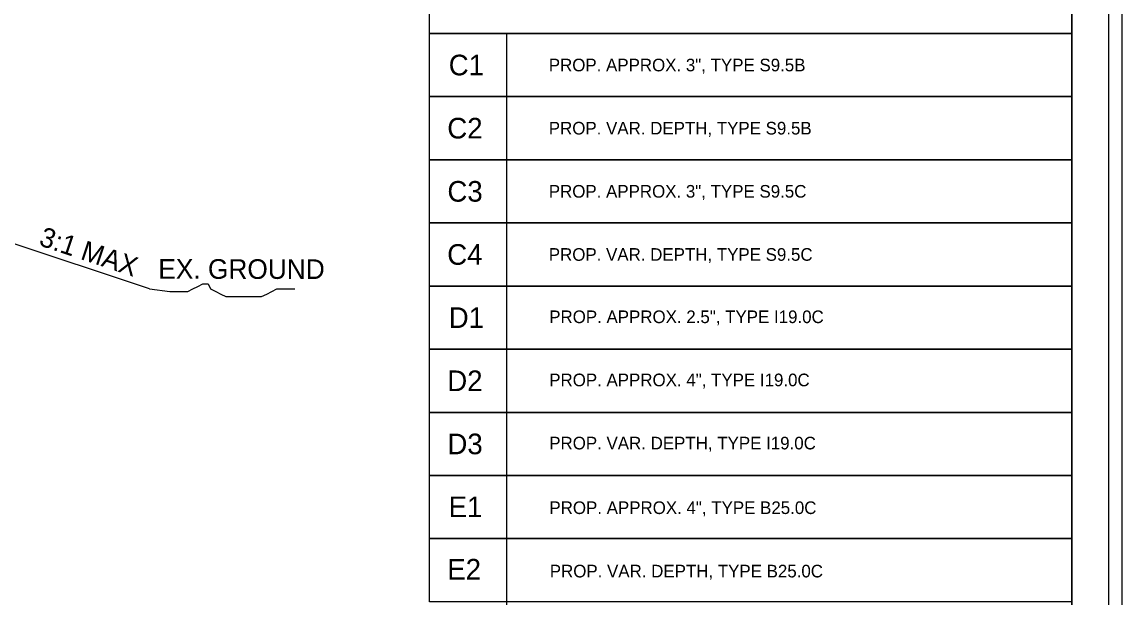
# Model space of a CAD drawing. Extents: x 2320980 to 2456309, y 595047 to 606177.
# Drawn here: x 2455971 to 2456045.5, y 596440.9 to 596479.9 of the extents above; entities that cross this region are included whole.
import ezdxf

# ---------------------------------------------------------------- set-up
doc = ezdxf.new("R2010")
doc.units = 0
for name, color, linetype in [('Old_Level_1', 7, 'Continuous'), ('Old_Level_21', 7, 'Continuous'), ('Prop Dimension', 7, 'Continuous'), ('Prop Pavement Schedule Description CELL', 7, 'Continuous'), ('Sheet Plan CELL', 7, 'Continuous'), ('Sheet Plot Border Inside CELL', 7, 'Continuous'), ('Sheet Plot Border Outside CELL', 7, 'Continuous'), ('Typical Pavement Slope CELL', 7, 'Continuous'), ('Typical Slope Point Local CELL', 7, 'Continuous')]:
    doc.layers.add(name, color=color, linetype=linetype)

msp = doc.modelspace()

# ---------------------------------------------------------------- linework, layer by layer
at = {"layer": 'Prop Dimension'}
msp.add_line((2456003.83, 596479.09), (2456003.83, 596385.591), dxfattribs=at)
for points in [[(2455998.637, 596483.366), (2456042.107, 596483.366), (2456042.107, 596479.09), (2455998.637, 596479.09)], [(2455998.637, 596479.09), (2456042.106, 596479.09), (2456042.106, 596474.814), (2455998.637, 596474.814)], [(2455998.637, 596474.814), (2456042.106, 596474.814), (2456042.106, 596470.538), (2455998.637, 596470.538)], [(2455998.637, 596470.538), (2456042.106, 596470.538), (2456042.106, 596466.262), (2455998.637, 596466.262)], [(2455998.637, 596466.262), (2456042.106, 596466.262), (2456042.106, 596461.986), (2455998.637, 596461.986)], [(2455998.637, 596461.986), (2456042.106, 596461.986), (2456042.106, 596457.71), (2455998.637, 596457.71)], [(2455998.637, 596457.71), (2456042.106, 596457.71), (2456042.106, 596453.433), (2455998.637, 596453.433)], [(2455998.637, 596453.433), (2456042.106, 596453.433), (2456042.106, 596449.157), (2455998.637, 596449.157)], [(2455998.637, 596449.157), (2456042.106, 596449.157), (2456042.106, 596444.881), (2455998.637, 596444.881)], [(2455998.637, 596444.881), (2456042.106, 596444.881), (2456042.106, 596440.605), (2455998.637, 596440.605)]]:
    msp.add_lwpolyline(points, close=True, dxfattribs=at)
at = {"layer": 'Sheet Plan CELL'}
for points in [[(2455742.104, 596308.076), (2455742.099, 596518.071), (2456002.097, 596518.079), (2456002.099, 596488.066), (2456042.107, 596488.064), (2456042.107, 596308.076)], [(2456042.112, 596518.076), (2455742.104, 596518.076), (2455742.104, 596308.076), (2456042.107, 596308.076)]]:
    msp.add_lwpolyline(points, close=True, dxfattribs=at)
at = {"layer": 'Sheet Plot Border Inside CELL'}
msp.add_lwpolyline([(2455711.407, 596307.574), (2456044.604, 596307.576), (2456044.607, 596518.574), (2455711.407, 596518.574)], close=True, dxfattribs=at)
at = {"layer": 'Sheet Plot Border Outside CELL'}
msp.add_lwpolyline([(2455708.807, 596303.574), (2456045.507, 596303.574), (2456045.507, 596522.574), (2455708.807, 596522.574)], close=True, dxfattribs=at)
at = {"layer": 'Typical Pavement Slope CELL'}
msp.add_line((2455979.67, 596461.786), (2455969.824, 596465.068), dxfattribs=at)
at = {"layer": 'Typical Slope Point Local CELL'}
msp.add_lwpolyline([(2455979.67, 596461.786), (2455981.05, 596461.614), (2455981.395, 596461.614), (2455981.913, 596461.614), (2455982.258, 596461.614), (2455982.603, 596461.786), (2455982.947, 596461.959), (2455983.292, 596462.132), (2455983.637, 596462.132), (2455983.81, 596461.786), (2455984.155, 596461.614), (2455984.5, 596461.441), (2455984.845, 596461.269), (2455985.19, 596461.269), (2455985.535, 596461.269), (2455985.88, 596461.269), (2455986.225, 596461.269), (2455986.57, 596461.269), (2455986.915, 596461.269), (2455987.26, 596461.269), (2455987.604, 596461.441), (2455987.949, 596461.614), (2455988.294, 596461.786), (2455988.812, 596461.786), (2455989.157, 596461.786), (2455989.502, 596461.786)], dxfattribs=at)

# ---------------------------------------------------------------- texts
at = {"layer": 'Old_Level_1'}
msp.add_text('EX. GROUND', height=1.33, rotation=359.91026, dxfattribs=at).set_placement((2455980.268, 596462.482))
at = {"layer": 'Old_Level_21'}
msp.add_text('3:1 MAX', height=1.33, rotation=341.56505, dxfattribs=at).set_placement((2455972.121, 596464.765))
at = {"layer": 'Prop Pavement Schedule Description CELL'}
for s, height, p in [('C1', 1.3969, (2455999.929, 596476.254)), ('PROP. APPROX. 3", TYPE S9.5B', 0.85523, (2456006.703, 596476.525)), ('C2', 1.3969, (2455999.831, 596471.978)), ('PROP. VAR. DEPTH, TYPE S9.5B', 0.85523, (2456006.703, 596472.248)), ('C3', 1.3969, (2455999.839, 596467.701)), ('PROP. APPROX. 3", TYPE S9.5C', 0.85523, (2456006.703, 596467.972)), ('C4', 1.3969, (2455999.826, 596463.425)), ('PROP. VAR. DEPTH, TYPE S9.5C', 0.85523, (2456006.703, 596463.696)), ('D1', 1.3969, (2455999.929, 596459.149)), ('PROP. APPROX. 2.5", TYPE I19.0C', 0.85523, (2456006.733, 596459.476)), ('D2', 1.3969, (2455999.831, 596454.873)), ('PROP. APPROX. 4", TYPE I19.0C', 0.85523, (2456006.733, 596455.2)), ('D3', 1.3969, (2455999.839, 596450.597)), ('PROP. VAR. DEPTH, TYPE I19.0C', 0.85523, (2456006.733, 596450.924)), ('E1', 1.3969, (2455999.922, 596446.337)), ('PROP. APPROX. 4", TYPE B25.0C', 0.85523, (2456006.746, 596446.548)), ('E2', 1.3969, (2455999.831, 596442.111)), ('PROP. VAR. DEPTH, TYPE B25.0C', 0.85523, (2456006.77, 596442.256))]:
    msp.add_text(s, height=height, dxfattribs=at).set_placement(p)

doc.saveas('drawing.dxf')
